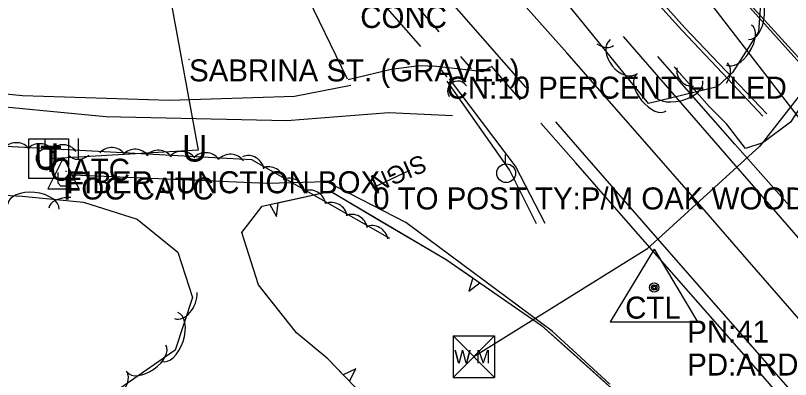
# Model space of a CAD drawing. Extents: x 954793 to 988390, y 1867850 to 1924428.
# Drawn here: x 966003.6 to 966179.6, y 1897980.8 to 1898063.4 of the extents above; entities that cross this region are included whole.
import ezdxf

# ---------------------------------------------------------------- set-up
doc = ezdxf.new("R2010")
doc.units = 0
for name, color, linetype in [('Default', 7, 'Continuous'), ('S_CROSS_DRAIN', 7, 'Continuous'), ('S_DITCHLINE', 7, 'Continuous'), ('S_DRG_PT_SYM', 7, 'Continuous'), ('S_EDGE_CONCRETE', 7, 'Continuous'), ('S_EDGE_PAVEMENT', 7, 'Continuous'), ('S_FIBER_OPTIC_CABLE', 7, 'Continuous'), ('S_GRAVEL_ROAD', 7, 'Continuous'), ('S_MISC_STRUCTURES_ANNOT', 7, 'Continuous'), ('S_MSC_PT_SYM', 7, 'Continuous'), ('S_PAVEMENT_CROWN', 7, 'Continuous'), ('S_PRIMARY_CTL', 7, 'Continuous'), ('S_PRIMARY_CTL_ANNOT', 7, 'Continuous'), ('S_SHOULDER', 7, 'Continuous'), ('S_SIDE_DRAIN', 7, 'Continuous'), ('S_SIDE_DRAIN_ANNOT', 7, 'Continuous'), ('S_SIGN', 7, 'Continuous'), ('S_SIGN_ANNOT', 7, 'Continuous'), ('S_SURVEY_TEXT_ANNOT', 7, 'Continuous'), ('S_TELEPHONE_UTILITIES', 7, 'Continuous'), ('S_TELEPHONE_UTILITIES_ANNOT', 7, 'Continuous'), ('S_TREE', 7, 'Continuous'), ('S_UNDERGROUND_CABLE', 7, 'Continuous'), ('S_UTILITY_POLE', 7, 'Continuous'), ('S_UTILITY_POLE_ANNOT', 7, 'Continuous'), ('S_UTL_PT_SYM', 7, 'Continuous'), ('S_WATER_UTILITIES', 7, 'Continuous')]:
    doc.layers.add(name, color=color, linetype=linetype)

msp = doc.modelspace()

# ---------------------------------------------------------------- linework, layer by layer
at = {"layer": 'S_CROSS_DRAIN'}
msp.add_arc((966104.02, 1898046.27), 2.3, 31.7961, 212.1252, dxfattribs=at)
at = {"layer": 'S_DITCHLINE'}
for points in [[(966173.33, 1898040.58), (966164.13, 1898050.37), (966154.92, 1898060.15), (966143.39, 1898072.93), (966131.86, 1898085.71), (966120.33, 1898098.48), (966108.8, 1898111.26)], [(966174.22, 1898041.14), (966164.93, 1898050.89), (966155.63, 1898060.64), (966144.2, 1898073.54), (966132.77, 1898086.45), (966121.34, 1898099.36), (966109.91, 1898112.27)], [(966121.94, 1898016.14), (966115.74, 1898028.37), (966101.58, 1898048.55)], [(966123.88, 1898016.17), (966117.12, 1898029.21), (966102.13, 1898049.07)], [(966102.81, 1898040.63), (966088.36, 1898041.33), (966065.2, 1898039.49), (966044.64, 1898039.95), (966024.07, 1898040.41), (966011.45, 1898041.63), (965998.83, 1898042.85), (965986.21, 1898044.07), (965973.59, 1898045.29)]]:
    msp.add_lwpolyline(points, dxfattribs=at)
at = {"layer": 'S_DRG_PT_SYM'}
msp.add_lwpolyline([(966101.48, 1898049.56), (966101.48, 1898049.61), (966101.48, 1898049.56), (966101.43, 1898049.56), (966101.48, 1898049.56), (966101.48, 1898049.51), (966101.48, 1898049.56), (966101.53, 1898049.56)], dxfattribs=at)
at = {"layer": 'S_EDGE_CONCRETE'}
for points in [[(966080.13, 1898082.39), (966093.61, 1898066.85), (966099.76, 1898059.75)], [(966078.95, 1898049.01), (966068.77, 1898070.1)], [(966104.63, 1898054.13), (966107.08, 1898051.3)]]:
    msp.add_lwpolyline(points, dxfattribs=at)
at = {"layer": 'S_EDGE_PAVEMENT'}
for points in [[(966119.98, 1898046.54), (966119.4, 1898047.21), (966104.36, 1898064.45), (966089.31, 1898081.69), (966074.94, 1898098.1), (966060.56, 1898114.51), (966046.97, 1898130.03), (966033.39, 1898145.54), (966019.64, 1898161.24), (966005.9, 1898176.93), (965991.56, 1898193.34), (965977.23, 1898209.76), (965962.49, 1898226.64)], [(966265.05, 1897917.41), (966251.37, 1897933), (966237.77, 1897948.52), (966224.16, 1897964.05), (966208.61, 1897981.8), (966193.05, 1897999.56), (966178.87, 1898015.87), (966164.68, 1898032.17), (966151.2, 1898047.7), (966141.65, 1898058.71)], [(966111.46, 1898051.75), (966109.74, 1898050.69), (966107.21, 1898050.99), (966099.2, 1898051.89), (966095.26, 1898051.99), (966088.93, 1898051.18), (966079.12, 1898048.82)], [(966305.02, 1897834.99), (966291.18, 1897850.72), (966276.29, 1897867.75), (966261.39, 1897884.77), (966247.17, 1897900.98), (966232.94, 1897917.2), (966219.25, 1897932.95), (966205.55, 1897948.71), (966190.18, 1897966.26), (966174.81, 1897983.8), (966160.53, 1898000.09), (966146.26, 1898016.39), (966132.83, 1898031.8), (966126.31, 1898039.28)]]:
    msp.add_lwpolyline(points, dxfattribs=at)
at = {"layer": 'S_FIBER_OPTIC_CABLE'}
for p, q in [((966197.27, 1898036.41), (966159.92, 1898077.6)), ((966060.7, 1898025.28), (966016.65, 1898027.18)), ((966074.29, 1898025.65), (966060.7, 1898025.28)), ((966092.24, 1898016.4), (966074.29, 1898025.65)), ((966125.5, 1897991.76), (966092.24, 1898016.4)), ((966138.53, 1897979.68), (966125.5, 1897991.76))]:
    msp.add_line(p, q, dxfattribs=at)
at = {"layer": 'S_GRAVEL_ROAD'}
msp.add_lwpolyline([(965855.93, 1898059.78), (965924.04, 1898053.99), (965979.96, 1898047.76), (966005.17, 1898045.25), (966038.52, 1898044.24), (966066.92, 1898045.16), (966079.7, 1898047.62)], dxfattribs=at)
at = {"layer": 'S_MSC_PT_SYM'}
for points in [[(966042.99, 1898053.48), (966042.99, 1898053.53), (966042.99, 1898053.48), (966042.94, 1898053.48), (966042.99, 1898053.48), (966042.99, 1898053.43), (966042.99, 1898053.48), (966043.04, 1898053.48)], [(966093.02, 1898028.27), (966093.02, 1898028.32), (966093.02, 1898028.27), (966092.97, 1898028.27), (966093.02, 1898028.27), (966093.02, 1898028.22), (966093.02, 1898028.27), (966093.07, 1898028.27)], [(966015.06, 1898028.07), (966015.06, 1898028.12), (966015.06, 1898028.07), (966015.01, 1898028.07), (966015.06, 1898028.07), (966015.06, 1898028.02), (966015.06, 1898028.07), (966015.11, 1898028.07)], [(966084.79, 1898024.4), (966084.79, 1898024.45), (966084.79, 1898024.4), (966084.74, 1898024.4), (966084.79, 1898024.4), (966084.79, 1898024.35), (966084.79, 1898024.4), (966084.84, 1898024.4)]]:
    msp.add_lwpolyline(points, dxfattribs=at)
at = {"layer": 'S_PAVEMENT_CROWN'}
msp.add_lwpolyline([(966184.03, 1897991.61), (966169.77, 1898008.02), (966155.5, 1898024.44), (966142.16, 1898039.71), (966128.82, 1898054.98), (966113.38, 1898072.39), (966097.94, 1898089.8), (966083.94, 1898106.1), (966069.94, 1898122.4), (966056.24, 1898138), (966042.54, 1898153.6), (966028.84, 1898169.34), (966015.14, 1898185.08), (966000.64, 1898201.64), (965986.14, 1898218.2), (965971.61, 1898234.92)], dxfattribs=at)
at = {"layer": 'S_PRIMARY_CTL'}
for p, q in [((966148.64, 1898010.37), (966138.61, 1897993.86)), ((966148.64, 1898010.37), (966158.46, 1897993.86)), ((966138.61, 1897993.86), (966158.46, 1897993.86))]:
    msp.add_line(p, q, dxfattribs=at)
for radius in [1.04, 0.609, 0.344]:
    msp.add_circle((966148.64, 1898001.67), radius, dxfattribs=at)
at = {"layer": 'S_SHOULDER'}
for points in [[(966179.39, 1898020.2), (966166.93, 1898034.22), (966153.36, 1898049.72), (966149.5, 1898054.13)], [(966118.27, 1898044.3), (966117.28, 1898045.42), (966111.72, 1898051.95)], [(966303.14, 1897833.34), (966289.22, 1897849.08), (966274.31, 1897865.97), (966259.39, 1897882.86), (966245.17, 1897899.15), (966230.94, 1897915.43), (966217.21, 1897931.09), (966203.47, 1897946.76), (966188.18, 1897964.39), (966172.89, 1897982.03), (966158.65, 1897998.25), (966144.41, 1898014.47), (966130.85, 1898029.95), (966122.89, 1898039.03)]]:
    msp.add_lwpolyline(points, dxfattribs=at)
at = {"layer": 'S_SIDE_DRAIN'}
for p, q in [((966075.11, 1898079.84), (966095.54, 1898056.38)), ((966100.23, 1898051), (966101.48, 1898049.56))]:
    msp.add_line(p, q, dxfattribs=at)
at = {"layer": 'S_SIGN'}
msp.add_line((966084.79, 1898024.4), (966093.02, 1898028.27), dxfattribs=at)
at = {"layer": 'S_TELEPHONE_UTILITIES'}
msp.add_lwpolyline([(966006.63, 1898026.4), (966006.63, 1898035.4), (966015.63, 1898035.4), (966015.63, 1898026.4)], close=True, dxfattribs=at)
at = {"layer": 'S_TREE'}
for p, q in [((966061.31, 1898020.51), (966062.88, 1898017.79)), ((966062.88, 1898017.79), (966063.23, 1898020.93)), ((966107.43, 1898003.86), (966106.5, 1898000.85)), ((966106.5, 1898000.85), (966109.04, 1898002.74)), ((966080.9, 1897983.18), (966078.03, 1897981.83)), ((966079.4, 1897980.42), (966080.9, 1897983.18))]:
    msp.add_line(p, q, dxfattribs=at)
for points in [[(966228.3, 1898128.84), (966223.42, 1898116.9), (966204.82, 1898106.4), (966187.84, 1898097.45), (966175.86, 1898099.12), (966164.34, 1898105.51), (966160.26, 1898105.79), (966159.93, 1898097.84), (966166.23, 1898085.79), (966173.09, 1898070.33), (966172.31, 1898059.76), (966166.41, 1898050.47), (966162.96, 1898047.23), (966147.35, 1898043.44), (966139.53, 1898053.09), (966026.69, 1898192.02), (965907.53, 1898329.01), (965824.15, 1898434.06)], [(966273.49, 1898101.21), (966270.62, 1898095.96), (966264.32, 1898092.75), (966255.14, 1898088.21), (966211.6, 1898064.22), (966200.58, 1898060.35), (966189.69, 1898054.16), (966187, 1898050.56), (966179.63, 1898039.2), (966173.32, 1898034.55), (966169.39, 1898033.24), (966165.04, 1898038.87), (966161.13, 1898042.79), (966153.15, 1898051.77)], [(965995.78, 1898034.1), (966057.16, 1898030.71), (966088.53, 1898012.87)], [(965880.12, 1898029.48), (966005.06, 1898022.41), (966019.04, 1898021.05), (966031.17, 1898017.17), (966040.41, 1898009.71), (966043.77, 1897999.37), (966039.81, 1897987.44), (966025.03, 1897977.12), (966005.48, 1897965.52), (965979.92, 1897952.66), (965962.44, 1897945.37), (965950.4, 1897939.97), (965937.57, 1897934.06), (965933.75, 1897932.97)], [(966004.3, 1897880.13), (966059.66, 1897915.24), (966086.88, 1897921.09), (966104.68, 1897925.07), (966112.45, 1897935.52), (966106.92, 1897948.08), (966090.61, 1897968.77), (966074.51, 1897985.5), (966067.36, 1897991.4), (966058.74, 1898002.25), (966054.98, 1898014.16), (966059.62, 1898020.14), (966075.09, 1898023.53), (966101.4, 1898008.02), (966123.07, 1897993.04), (966147.23, 1897971.38), (966166.44, 1897945.33), (966189.19, 1897915.45), (966210.24, 1897890.13), (966252.56, 1897836.85)], [(966063.23, 1898020.93), (966075.09, 1898023.53), (966086.17, 1898017)], [(966060.74, 1897999.74), (966058.74, 1898002.25), (966054.98, 1898014.16), (966059.62, 1898020.14), (966061.31, 1898020.51)], [(966086.17, 1898017), (966101.4, 1898008.02), (966107.43, 1898003.86)], [(966109.04, 1898002.74), (966123.07, 1897993.04), (966128.99, 1897987.74)], [(966078.03, 1897981.83), (966074.51, 1897985.5), (966067.36, 1897991.4), (966060.74, 1897999.74)], [(966128.99, 1897987.74), (966147.23, 1897971.38), (966147.53, 1897970.98)]]:
    msp.add_lwpolyline(points, dxfattribs=at)
for centre, start, end in [((966157.4, 1898051), 170.8374, 272.4344), ((966003.77, 1898030.92), 36.0377, 137.6346), ((966009.05, 1898030.7), 36.0377, 137.6346), ((966014.35, 1898030.45), 36.0377, 137.6346), ((966025.42, 1898029.8), 36.0377, 137.6346), ((966030.74, 1898029.43), 36.0377, 137.6346), ((966036.02, 1898029.21), 36.0377, 137.6346), ((966041.32, 1898028.96), 36.0377, 137.6346), ((966046.75, 1898028.65), 36.0377, 137.6346), ((966052.39, 1898028.31), 36.0377, 137.6346), ((966056.42, 1898027.99), 9.5773, 111.1742), ((966061.05, 1898025.44), 9.5773, 111.1742), ((966065.67, 1898022.85), 9.5773, 111.1742), ((966070.4, 1898020.16), 9.5773, 111.1742), ((966075.3, 1898017.34), 9.5773, 111.1742), ((966079.9, 1898014.64), 9.5773, 111.1742), ((966084.53, 1898012.09), 9.5773, 111.1742)]:
    msp.add_arc(centre, 3.64, start, end, dxfattribs=at)
for centre, major_axis, ratio, start_param, end_param in [((966170.49, 1898063.85), (0.43, 5.85), 0.55008, 3.141593, 6.283185), ((966167.88, 1898056.74), (2.86, 4.51), 0.540699, 3.141593, 6.283185), ((966135.7, 1898061.18), (3.7, -4.56), 0.55008, 5.286806, 6.283185), ((966141.74, 1898054.15), (3.12, -3.85), 0.685311, 3.141593, 6.283185), ((966161.7, 1898049.32), (3.61, 3.39), 0.685311, 5.048873, 6.283185), ((966148.02, 1898045.98), (3.37, -4.15), 0.540699, 3.141593, 6.283185), ((966153.96, 1898047.23), (5.7, 1.38), 0.55008, 3.141593, 6.283185), ((966007.64, 1898020.03), (-5.84, 0.57), 0.55008, 3.141593, 6.283185), ((966016.46, 1898019.17), (-5.32, 0.52), 0.540699, 4.819156, 6.283185), ((966041.24, 1897999.3), (1.56, 4.7), 0.685311, 3.141593, 5.202008), ((966038.57, 1897990.43), (1.85, 5.57), 0.55008, 3.141593, 6.283185), ((966033.33, 1897985.5), (4.38, 3.06), 0.540699, 3.141593, 6.283185), ((966024.73, 1897979.81), (4.06, 2.84), 0.685311, 3.141593, 6.283185)]:
    msp.add_ellipse(centre, major_axis=major_axis, ratio=ratio, start_param=start_param, end_param=end_param, dxfattribs=at)
at = {"layer": 'S_UNDERGROUND_CABLE'}
for p, q in [((966196.56, 1898036), (966159.66, 1898077.25)), ((966185.07, 1898035.55), (966155.17, 1898074.39)), ((966037.69, 1898072.88), (966045.02, 1898032.83)), ((966045.02, 1898032.83), (966011.35, 1898030.92)), ((966014.44, 1898031.18), (966010.91, 1898024.09)), ((966014.44, 1898031.18), (966017.93, 1898024.09)), ((966013.24, 1898025.33), (966013.24, 1898027.77)), ((966015.6, 1898027.77), (966015.6, 1898025.33)), ((966013.86, 1898024.67), (966013.24, 1898025.33)), ((966015.6, 1898025.33), (966015.06, 1898024.67)), ((966010.91, 1898024.09), (966017.93, 1898024.09)), ((966015.06, 1898024.67), (966013.86, 1898024.67))]:
    msp.add_line(p, q, dxfattribs=at)
at = {"layer": 'S_UTILITY_POLE'}
for p, q in [((966010.34, 1898033.19), (966010.34, 1898035.3)), ((966017.8, 1898035.5), (966017.8, 1898030.77)), ((966114.9, 1898029.77), (966114.9, 1898031.88))]:
    msp.add_line(p, q, dxfattribs=at)
for centre in [(966010.46, 1898031.05), (966115.02, 1898027.63)]:
    msp.add_circle(centre, 2.13, dxfattribs=at)
msp.add_arc((966017.86, 1898034.2), 3.41, 226.3972, 313.6028, dxfattribs=at)
at = {"layer": 'S_UTL_PT_SYM'}
for points in [[(966172.62, 1898033.76), (966172.62, 1898033.81), (966172.62, 1898033.76), (966172.57, 1898033.76), (966172.62, 1898033.76), (966172.62, 1898033.71), (966172.62, 1898033.76), (966172.67, 1898033.76)], [(966016.65, 1898027.18), (966016.65, 1898027.23), (966016.65, 1898027.18), (966016.6, 1898027.18), (966016.65, 1898027.18), (966016.65, 1898027.13), (966016.65, 1898027.18), (966016.7, 1898027.18)], [(966060.7, 1898025.28), (966060.7, 1898025.33), (966060.7, 1898025.28), (966060.65, 1898025.28), (966060.7, 1898025.28), (966060.7, 1898025.23), (966060.7, 1898025.28), (966060.75, 1898025.28)], [(966074.29, 1898025.65), (966074.29, 1898025.7), (966074.29, 1898025.65), (966074.24, 1898025.65), (966074.29, 1898025.65), (966074.29, 1898025.6), (966074.29, 1898025.65), (966074.34, 1898025.65)], [(966092.24, 1898016.4), (966092.24, 1898016.45), (966092.24, 1898016.4), (966092.19, 1898016.4), (966092.24, 1898016.4), (966092.24, 1898016.35), (966092.24, 1898016.4), (966092.29, 1898016.4)], [(966146.93, 1898010.37), (966146.93, 1898010.42), (966146.93, 1898010.37), (966146.88, 1898010.37), (966146.93, 1898010.37), (966146.93, 1898010.32), (966146.93, 1898010.37), (966146.98, 1898010.37)], [(966125.5, 1897991.76), (966125.5, 1897991.81), (966125.5, 1897991.76), (966125.45, 1897991.76), (966125.5, 1897991.76), (966125.5, 1897991.71), (966125.5, 1897991.76), (966125.55, 1897991.76)], [(966107.67, 1897985.94), (966107.67, 1897985.99), (966107.67, 1897985.94), (966107.62, 1897985.94), (966107.67, 1897985.94), (966107.67, 1897985.89), (966107.67, 1897985.94), (966107.72, 1897985.94)]]:
    msp.add_lwpolyline(points, dxfattribs=at)
at = {"layer": 'S_WATER_UTILITIES'}
for p, q in [((966190.97, 1898057.26), (966172.62, 1898033.76)), ((966172.62, 1898033.76), (966146.93, 1898010.37)), ((966146.93, 1898010.37), (966107.67, 1897985.94)), ((966103.01, 1897990.69), (966112.35, 1897990.69)), ((966103.01, 1897990.69), (966103.01, 1897981.19)), ((966103.01, 1897990.69), (966112.35, 1897981.19)), ((966112.35, 1897990.69), (966103.01, 1897981.19)), ((966112.35, 1897990.69), (966112.35, 1897981.19)), ((966103.01, 1897981.19), (966112.35, 1897981.19))]:
    msp.add_line(p, q, dxfattribs=at)

# ---------------------------------------------------------------- texts
at = {"layer": 'Default'}
for p in [(966041.39, 1898030.28), (966007.72, 1898028.38)]:
    msp.add_text('U', height=6, rotation=360, dxfattribs=at).set_placement(p)
at = {"layer": 'S_MISC_STRUCTURES_ANNOT'}
msp.add_text('FIBER JUNCTION BOX', height=5, dxfattribs=at).set_placement((966015.06, 1898023.07))
at = {"layer": 'S_PRIMARY_CTL'}
msp.add_text('CTL', height=5, rotation=360, dxfattribs=at).set_placement((966142.05, 1897994.6))
at = {"layer": 'S_PRIMARY_CTL_ANNOT'}
for s, p in [('PN:41', (966156.14, 1897989.17)), ('PD:ARDOT STD. MON. STAMPED PN:41', (966156.14, 1897981.67))]:
    msp.add_text(s, height=5, dxfattribs=at).set_placement(p)
at = {"layer": 'S_SIDE_DRAIN_ANNOT'}
msp.add_text('CN:10 PERCENT FILLED', height=5, dxfattribs=at).set_placement((966101.48, 1898044.56))
at = {"layer": 'S_SIGN_ANNOT'}
msp.add_text('SIGN', height=4, rotation=203.2876, dxfattribs=at).set_placement((966095.84, 1898032))
msp.add_text('0 TO POST TY:P/M OAK WOOD SUBDIVISION', height=5, dxfattribs=at).set_placement((966084.79, 1898019.4))
at = {"layer": 'S_SURVEY_TEXT_ANNOT'}
for s, p in [('CONC', (966081.88, 1898060.61)), ('SABRINA ST. (GRAVEL)', (966042.99, 1898048.48))]:
    msp.add_text(s, height=5, dxfattribs=at).set_placement(p)
at = {"layer": 'S_TELEPHONE_UTILITIES'}
msp.add_text('T', height=6, rotation=360, dxfattribs=at).set_placement((966009.2, 1898027.9))
at = {"layer": 'S_TELEPHONE_UTILITIES_ANNOT'}
msp.add_text('CATC', height=5, dxfattribs=at).set_placement((966011.36, 1898025.92))
at = {"layer": 'S_UTILITY_POLE_ANNOT'}
msp.add_text('FOC CATC', height=5, dxfattribs=at).set_placement((966014.44, 1898021.65))
at = {"layer": 'S_WATER_UTILITIES'}
msp.add_text('W M', height=3, rotation=360, dxfattribs=at).set_placement((966103.22, 1897984.45))

doc.saveas('drawing.dxf')
